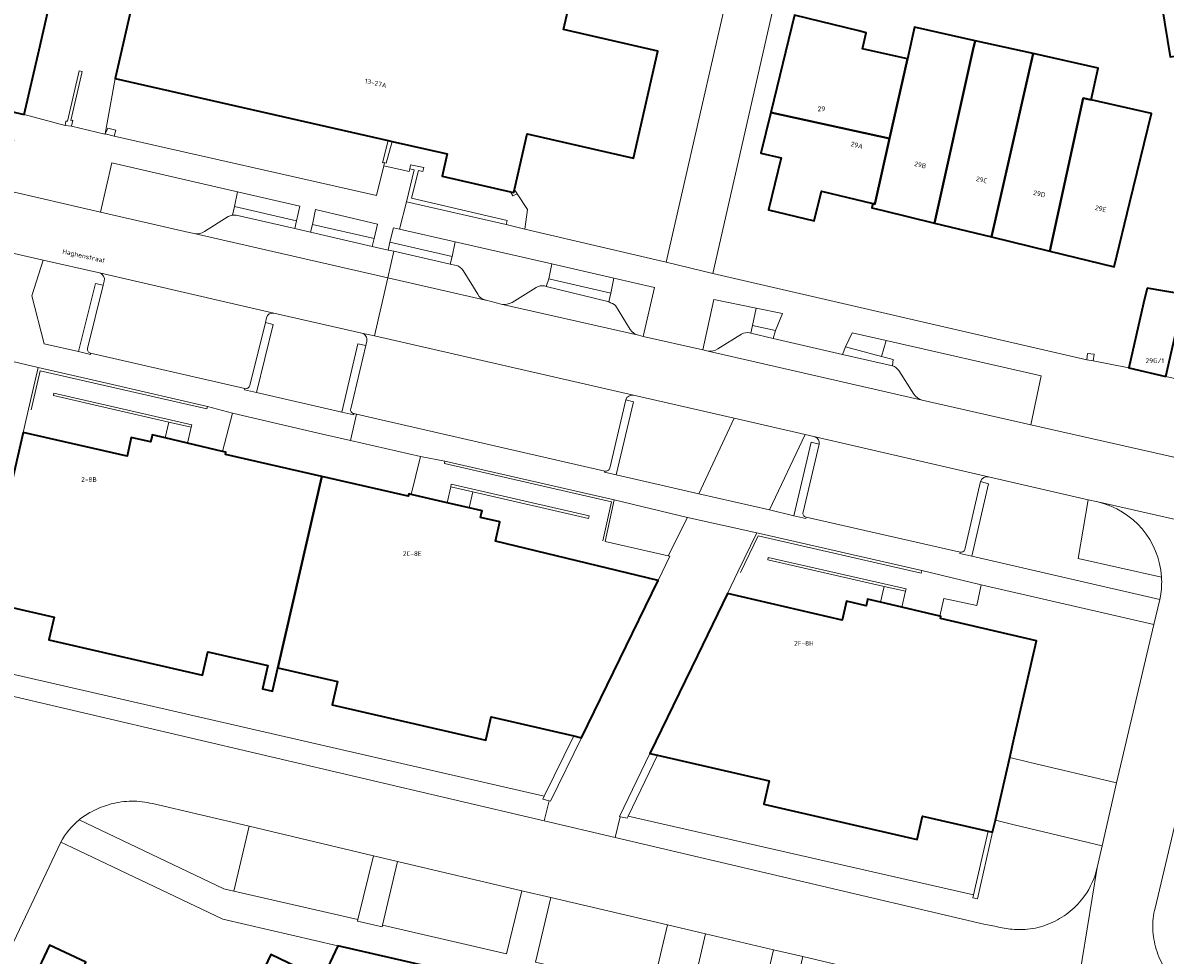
# Model space of a CAD drawing. Header units: metres. Extents: x 197700 to 204338, y 317132 to 325229.
# Tile 768 of 1056: x 203188 to 203274, y 319586 to 319657. Entities that reach past the tile are written whole.
import ezdxf
from ezdxf.enums import TextEntityAlignment as Align

# ---------------------------------------------------------------- set-up
doc = ezdxf.new("R2010")
doc.units = ezdxf.units.M
for name, color, linetype, lineweight in [('B-WE-GR-BEPLANTING_CULTUUR_BODEMBEDEKKER-GV', 90, 'Continuous', 18), ('B-WE-GR-BEPLANTING_CULTUUR_HEESTERS-GV', 90, 'Continuous', 18), ('B-WE-GR-BEPLANTING_CULTUUR_ROOS-GV', 90, 'Continuous', 18), ('B-WE-IE-TERREINAFSCHEIDING_KUNSTMATIG_HEKWERK-G', 20, 'IE-TERREINAFSCHEIDING-KUNSTMATIG', 18), ('B-WE-IE-TERREINAFSCHEIDING_KUNSTMATIG_MUUR-G', 90, 'IE-TERREINAFSCHEIDING-KUNSTMATIG-DICHT', 18), ('B-WE-IE-TERREINAFSCHEIDING_KUNSTMATIG_MUUR-GV', 90, 'Continuous', 18), ('B-WE-OG-BEBOUWING-GV', 7, 'Continuous', 35), ('B-WE-OG-BEBOUWING-T18', 10, 'Continuous', 18), ('B-WE-OG-TERREIN_CULTUURSCHEIDING-GV', 7, 'Continuous', 18), ('B-WE-OG-TERREIN_ERF-GV', 7, 'Continuous', 18), ('B-WE-OG-TOPOGRAFIE-T18', 10, 'Continuous', 18), ('B-WE-OG-WATER_GREPPEL-GV', 160, 'Continuous', 18), ('B-WE-VH-VERHARDING_BETONSTRAATSTEEN-GV', 252, 'Continuous', 18), ('B-WE-VH-VERHARDING_GESLOTEN-GV', 252, 'Continuous', 18), ('B-WE-VH-VERHARDING_OPEN-GV', 252, 'Continuous', 18), ('B-WE-VH-VERHARDING_STRAATBAKSTEEN-GV', 252, 'Continuous', 18), ('B-WE-VH-VERHARDING_TEGEL-GV', 252, 'Continuous', 18)]:
    doc.layers.add(name, color=color, linetype=linetype, lineweight=lineweight)
doc.styles.add('NLCS-ISO-M200-T18', font='NLCS-ISO.ttf', dxfattribs={"height": 0.36})
doc.linetypes.add('IE-TERREINAFSCHEIDING-KUNSTMATIG', pattern='A,4,[82,NLCS.SHX,S=0.75,R=90,X=0,Y=0],4,-2', length=10)
doc.linetypes.add('IE-TERREINAFSCHEIDING-KUNSTMATIG-DICHT', pattern='A,8,-1,[82,NLCS.SHX,S=0.75,R=90,X=0,Y=0],-1', length=10)

msp = doc.modelspace()

# ---------------------------------------------------------------- linework, layer by layer
at = {"layer": 'B-WE-GR-BEPLANTING_CULTUUR_BODEMBEDEKKER-GV'}
for points in [[(203203.331, 319642.17), (203203.479, 319642.815), (203203.706, 319643.939), (203194.261, 319646.103), (203193.404, 319642.409), (203200.075, 319640.874), (203200.465, 319640.791)], [(203201.223, 319640.936), (203203.009, 319642.063)], [(203226.834, 319636.838), (203226.977, 319636.803), (203227.161, 319637.379), (203227.386, 319638.496), (203220.116, 319640.161), (203219.88, 319639.068), (203219.75, 319638.473), (203220.214, 319638.367)], [(203189.065, 319638.785), (203188.222, 319636.092), (203189.156, 319632.486), (203191.74, 319631.888), (203193.03, 319637.033), (203193.606, 319636.888), (203193.685, 319637.208)], [(203193.319, 319637.815), (203189.065, 319638.785)], [(203220.719, 319638.009), (203221.825, 319636.206)], [(203233.921, 319633.12), (203234.288, 319633.036), (203235.14, 319636.721), (203232.078, 319637.422), (203231.836, 319636.302), (203231.692, 319635.628)], [(203224.407, 319635.595), (203226.219, 319636.727)], [(203222.404, 319635.765), (203222.443, 319635.756), (203223.579, 319635.47)], [(203232.201, 319635.359), (203233.306, 319633.553)], [(203242.287, 319633.297), (203242.391, 319633.273), (203242.523, 319633.861), (203242.799, 319635.157), (203239.602, 319635.81), (203238.763, 319632.021), (203239.165, 319631.93)], [(203205.899, 319634.424), (203205.817, 319634.093)], [(203213.085, 319633.283), (203206.466, 319634.798)], [(203205.817, 319634.093), (203206.407, 319633.928), (203205.154, 319628.813), (203211.575, 319627.336), (203212.78, 319632.482), (203213.376, 319632.353), (203213.453, 319632.678)], [(203239.901, 319632.087), (203241.682, 319633.21)], [(203255.287, 319628.228), (203263.479, 319626.373), (203264.264, 319630.065), (203252.571, 319632.72), (203252.235, 319631.524), (203253.112, 319631.292), (203253.072, 319630.808)], [(203253.53, 319630.454), (203254.668, 319628.68)], [(203232.968, 319628.251), (203233.55, 319628.104), (203232.255, 319622.607), (203238.468, 319621.175)], [(203238.468, 319621.175), (203241.127, 319626.864), (203233.554, 319628.602)], [(203246.48, 319625.636), (203243.789, 319619.96), (203245.624, 319619.522), (203246.938, 319625.056), (203247.53, 319624.919)], [(203247.133, 319625.486), (203246.48, 319625.636)], [(203273.326, 319614.9), (203267.05, 319616.3), (203267.806, 319620.728), (203260.294, 319622.453)], [(203259.7, 319622.1), (203260.295, 319621.934), (203259.025, 319616.465), (203273.187, 319613.196), (203273.246, 319613.449)]]:
    msp.add_lwpolyline(points, dxfattribs=at)
for points in [[(203203.009, 319642.063, -0.095993), (203203.331, 319642.17)], [(203200.465, 319640.791, 0.19548), (203201.223, 319640.936)], [(203193.685, 319637.208, 0.409635), (203193.319, 319637.815)], [(203220.214, 319638.367, -0.200758), (203220.719, 319638.009)], [(203226.219, 319636.727, -0.205397), (203226.834, 319636.838)], [(203221.825, 319636.206, 0.2048), (203222.404, 319635.765)], [(203223.579, 319635.47, 0.184944), (203224.407, 319635.595)], [(203231.692, 319635.628, -0.084703), (203232.201, 319635.359)], [(203206.466, 319634.798, 0.408377), (203205.899, 319634.424)], [(203233.306, 319633.553, 0.192254), (203233.921, 319633.12)], [(203213.453, 319632.678, 0.416857), (203213.085, 319633.283)], [(203241.682, 319633.21, -0.199444), (203242.287, 319633.297)], [(203239.165, 319631.93, 0.192668), (203239.901, 319632.087)], [(203253.072, 319630.808, -0.196968), (203253.53, 319630.454)], [(203233.554, 319628.602, 0.387396), (203232.968, 319628.251)], [(203254.668, 319628.68, 0.189734), (203255.287, 319628.228)], [(203247.243, 319625.461, 0.056636), (203247.133, 319625.486)], [(203247.53, 319624.919, 0.383577), (203247.243, 319625.461)], [(203260.294, 319622.453, 0.393391), (203259.7, 319622.1)], [(203273.246, 319613.449, 0.058057), (203273.326, 319614.9)]]:
    msp.add_lwpolyline(points, format="xyb", dxfattribs=at)
at = {"layer": 'B-WE-GR-BEPLANTING_CULTUUR_HEESTERS-GV'}
msp.add_lwpolyline([(203191.786, 319596.612), (203202.694, 319591.401), (203203.452, 319591.227), (203204.589, 319596.117), (203197.305, 319597.827)], dxfattribs=at)
for points in [[(203194.192, 319597.797, 0.058602), (203192.726, 319597.213)], [(203195.747, 319598.01, 0.05983), (203194.192, 319597.797)], [(203197.305, 319597.827, 0.062304), (203195.747, 319598.01)], [(203192.726, 319597.213, 0.052452), (203191.786, 319596.612)]]:
    msp.add_lwpolyline(points, format="xyb", dxfattribs=at)
msp.add_lwpolyline([(203213.958, 319593.899), (203212.777, 319589.092), (203212.746, 319588.966), (203214.606, 319588.536), (203214.637, 319588.667), (203215.772, 319593.467)], close=True, dxfattribs=at)
at = {"layer": 'B-WE-GR-BEPLANTING_CULTUUR_ROOS-GV'}
for points in [[(203208.156, 319641.753), (203208.413, 319642.861), (203203.706, 319643.939), (203203.479, 319642.815)], [(203214.004, 319640.409), (203214.269, 319641.504), (203209.603, 319642.589), (203209.358, 319641.472)], [(203215.927, 319641.12), (203215.464, 319641.226), (203215.199, 319640.135), (203219.88, 319639.068), (203220.116, 319640.161)], [(203227.386, 319638.496), (203227.161, 319637.379), (203231.836, 319636.302), (203232.078, 319637.422)], [(203244.248, 319633.475), (203244.765, 319634.755), (203242.799, 319635.157), (203242.523, 319633.861)], [(203252.571, 319632.72), (203250.031, 319633.297), (203249.517, 319632.242), (203252.235, 319631.524)]]:
    msp.add_lwpolyline(points, close=True, dxfattribs=at)
msp.add_lwpolyline([(203268.534, 319620.561), (203267.806, 319620.728), (203267.05, 319616.3), (203273.326, 319614.9)], dxfattribs=at)
msp.add_lwpolyline([(203273.326, 319614.9, 0.331333), (203268.534, 319620.561)], format="xyb", dxfattribs=at)
at = {"layer": 'B-WE-IE-TERREINAFSCHEIDING_KUNSTMATIG_HEKWERK-G'}
for points in [[(203226.827, 319598.383), (203178.669, 319609.448)], [(203259.159, 319590.944), (203233.147, 319596.886)]]:
    msp.add_lwpolyline(points, dxfattribs=at)
at = {"layer": 'B-WE-IE-TERREINAFSCHEIDING_KUNSTMATIG_MUUR-G'}
for points in [[(203190.725, 319648.941), (203190.789, 319649.248), (203190.906, 319649.257), (203191.785, 319653.058), (203192.028, 319652.997), (203191.158, 319649.306), (203191.313, 319649.319), (203191.206, 319648.882)], [(203191.206, 319648.882), (203190.725, 319648.941)], [(203193.74, 319648.312), (203194.432, 319648.123)], [(203267.69, 319631.26), (203267.747, 319631.752), (203268.239, 319631.695), (203268.182, 319631.203)], [(203268.182, 319631.203), (203267.69, 319631.26)], [(203201.445, 319627.747), (203201.403, 319627.567), (203188.847, 319630.451), (203188.177, 319627.512)], [(203200.224, 319626.191), (203200.28, 319626.372), (203189.893, 319628.762), (203189.854, 319628.578), (203198.541, 319626.578)], [(203231.226, 319617.631), (203231.886, 319620.569), (203219.304, 319623.456), (203219.347, 319623.639)], [(203219.347, 319623.639), (203232.096, 319620.712)], [(203221.45, 319621.322), (203230.156, 319619.315), (203230.208, 319619.503), (203219.825, 319621.888), (203219.783, 319621.706)], [(203219.783, 319621.706), (203221.45, 319621.322)], [(203232.096, 319620.712), (203231.422, 319617.586)], [(203242.841, 319618.221), (203241.418, 319615.284)], [(203241.608, 319615.241), (203242.931, 319618), (203255.224, 319615.196), (203255.279, 319615.385)], [(203255.279, 319615.385), (203242.841, 319618.221)], [(203252.433, 319614.194), (203243.664, 319616.195), (203243.698, 319616.381), (203254.081, 319614.007), (203254.048, 319613.826)], [(203254.048, 319613.826), (203252.433, 319614.194)], [(203260.603, 319595.67), (203259.451, 319590.64), (203259.106, 319590.714), (203259.159, 319590.944)], [(203259.159, 319590.944), (203260.259, 319595.749)], [(203211.281, 319587.113), (203202.611, 319589.113), (203191.271, 319594.516)]]:
    msp.add_lwpolyline(points, dxfattribs=at)
at = {"layer": 'B-WE-IE-TERREINAFSCHEIDING_KUNSTMATIG_MUUR-GV'}
for points in [[(203193.74, 319648.312), (203194.432, 319648.123), (203194.564, 319648.581), (203193.941, 319648.737)], [(203215.361, 319647.734), (203215.063, 319647.802), (203214.642, 319646.126), (203214.787, 319646.135), (203214.914, 319646.093)], [(203216.689, 319645.674), (203217.036, 319645.575), (203216.459, 319643.171), (203223.944, 319641.459), (203224.028, 319641.76), (203216.832, 319643.462), (203217.343, 319645.531), (203217.681, 319645.462), (203217.755, 319645.752), (203216.747, 319645.971)], [(203224.594, 319644.108), (203224.54, 319643.868), (203224.294, 319643.925), (203224.466, 319643.635), (203224.792, 319643.791)], [(203227.202, 319598.047), (203227.3, 319598.01), (203229.63, 319602.793), (203229.042, 319602.928), (203226.827, 319598.383), (203226.72, 319598.163)], [(203234.787, 319601.598), (203232.488, 319596.854), (203232.541, 319596.83), (203232.569, 319596.817), (203233.069, 319596.725), (203233.147, 319596.886), (203235.366, 319601.465)]]:
    msp.add_lwpolyline(points, close=True, dxfattribs=at)
at = {"layer": 'B-WE-OG-BEBOUWING-GV'}
for points in [[(203188.767, 319654.62), (203189.768, 319658.96), (203188.162, 319659.393), (203188.41, 319660.524), (203188.704, 319660.433), (203189.05, 319662), (203193.556, 319660.992), (203195.054, 319667.194), (203192.959, 319667.786), (203193.007, 319668.064), (203187.327, 319669.336), (203186.811, 319666.632), (203186.407, 319666.721), (203186.13, 319665.436), (203182.858, 319650.852), (203187.643, 319649.748)], [(203294.636, 319661.03), (203279.765, 319658.954), (203275.766, 319658.396), (203275.781, 319658.29), (203273.355, 319657.941), (203273.974, 319654.091), (203279.119, 319654.83), (203278.89, 319656.421), (203283.887, 319657.139), (203284.194, 319656.033), (203284.695, 319656.172), (203285.189, 319652.733), (203285.251, 319652.3), (203287.949, 319652.688), (203295.694, 319653.8), (203295.584, 319654.551)], [(203243.891, 319649.908), (203252.837, 319647.939), (203254.18, 319653.947), (203250.789, 319654.705), (203251.083, 319655.918), (203250.521, 319656.054), (203245.666, 319657.231)], [(203252.837, 319647.939), (203251.733, 319643), (203251.57, 319643.039), (203251.495, 319642.729), (203252.363, 319642.518), (203256.225, 319641.579), (203259.12, 319654.568), (203259.292, 319655.321), (203254.715, 319656.342), (203254.18, 319653.947)], [(203263.647, 319654.349), (203259.292, 319655.321), (203259.12, 319654.568), (203256.225, 319641.579), (203260.516, 319640.536)], [(203263.647, 319654.349), (203260.516, 319640.536), (203264.918, 319639.467), (203267.425, 319650.989), (203268.016, 319650.857), (203268.551, 319653.255)], [(203268.016, 319650.857), (203267.425, 319650.989), (203264.918, 319639.467), (203269.763, 319638.289), (203270.944, 319643.148), (203272.571, 319649.841)], [(203251.57, 319643.039), (203251.733, 319643), (203252.837, 319647.939), (203243.891, 319649.908), (203243.151, 319646.852), (203244.667, 319646.484), (203243.719, 319642.579), (203247.159, 319641.743), (203247.702, 319643.978)], [(203272.243, 319636.682), (203271.979, 319635.539), (203270.854, 319630.667), (203273.638, 319630.025), (203275.064, 319636.202)], [(203210.059, 319622.475), (203206.751, 319608.052), (203211.259, 319607.018), (203210.857, 319605.26), (203222.434, 319602.603), (203222.824, 319604.357), (203229.042, 319602.928), (203229.63, 319602.793), (203235.397, 319614.631), (203223.151, 319617.603), (203223.484, 319619.052), (203222.03, 319619.386), (203222.108, 319619.727), (203222.145, 319619.886), (203221.171, 319620.111), (203219.505, 319620.498), (203216.798, 319621.125), (203216.625, 319621.165), (203216.583, 319620.986)], [(203236.994, 319606.154), (203234.787, 319601.598), (203235.366, 319601.465), (203243.776, 319599.538), (203243.368, 319597.773), (203254.928, 319595.133), (203255.323, 319596.889), (203260.259, 319595.749), (203260.603, 319595.67), (203260.81, 319596.573), (203261.891, 319601.293), (203262.232, 319602.784), (203263.909, 319610.105), (203256.664, 319611.769), (203256.698, 319611.936), (203256.623, 319611.953), (203253.773, 319612.619), (203252.16, 319612.996), (203251.186, 319613.223), (203251.151, 319613.07), (203251.073, 319612.729), (203249.589, 319613.074), (203249.26, 319611.655), (203240.637, 319613.671), (203238.364, 319608.981)], [(203188.331, 319584.55), (203191.062, 319583.273), (203192.284, 319585.886), (203189.553, 319587.163)], [(203202.135, 319577.867), (203213.153, 319572.629), (203213.354, 319573.054), (203215.113, 319576.777), (203216.766, 319575.992), (203219.076, 319580.859), (203217.411, 319581.65), (203219.148, 319585.31), (203211.281, 319587.113), (203210.091, 319584.606), (203206.225, 319586.446), (203203.636, 319581.005), (203202.354, 319581.615), (203200.866, 319578.488)]]:
    msp.add_lwpolyline(points, close=True, dxfattribs=at)
for points in [[(203197.379, 319665.128), (203194.503, 319652.481), (203215.063, 319647.802), (203215.361, 319647.734), (203219.517, 319646.788), (203219.13, 319645.122), (203224.294, 319643.925), (203224.54, 319643.868), (203224.594, 319644.108), (203225.534, 319648.289), (203233.537, 319646.458), (203235.383, 319654.529), (203228.286, 319656.151), (203229.112, 319659.767)], [(203179.733, 319614.206), (203189.912, 319611.877), (203189.516, 319610.157), (203201.073, 319607.505), (203201.487, 319609.26), (203205.995, 319608.226), (203205.599, 319606.466), (203206.345, 319606.295), (203206.751, 319608.052), (203210.059, 319622.475), (203202.814, 319624.141), (203202.849, 319624.315), (203202.598, 319624.373), (203199.947, 319624.989), (203198.265, 319625.379), (203197.291, 319625.605), (203197.253, 319625.44), (203197.173, 319625.09), (203195.713, 319625.422), (203195.394, 319624.021), (203187.582, 319625.801), (203186.302, 319620.187)]]:
    msp.add_lwpolyline(points, dxfattribs=at)
at = {"layer": 'B-WE-OG-TERREIN_CULTUURSCHEIDING-GV'}
for points in [[(203227.321, 319590.746), (203226.168, 319585.87), (203234.962, 319583.793), (203236.109, 319588.684)], [(203244.107, 319586.808), (203238.981, 319588.011), (203237.832, 319583.115), (203242.957, 319581.905)]]:
    msp.add_lwpolyline(points, close=True, dxfattribs=at)
at = {"layer": 'B-WE-OG-TERREIN_ERF-GV'}
for points in [[(203189.768, 319658.96), (203188.767, 319654.62), (203187.643, 319649.748), (203190.725, 319648.941), (203191.206, 319648.882), (203193.733, 319648.275), (203193.74, 319648.312), (203194.503, 319652.481), (203197.379, 319665.128)], [(203229.112, 319659.767), (203228.286, 319656.151), (203235.383, 319654.529), (203233.537, 319646.458), (203225.534, 319648.289), (203224.594, 319644.108), (203224.792, 319643.791), (203225.556, 319642.609), (203225.354, 319641.127), (203235.998, 319638.617), (203240.925, 319660.155)], [(203244.138, 319658.099), (203239.525, 319637.776), (203267.69, 319631.26), (203268.182, 319631.203), (203270.854, 319630.667), (203271.979, 319635.539), (203272.243, 319636.682), (203275.064, 319636.202)], [(203273.974, 319654.091), (203273.355, 319657.941)], [(203178.806, 319607.774), (203226.831, 319596.517), (203227.202, 319598.047), (203226.72, 319598.163), (203226.827, 319598.383), (203229.042, 319602.928), (203222.824, 319604.357), (203222.434, 319602.603), (203210.857, 319605.26), (203211.259, 319607.018), (203206.751, 319608.052), (203206.345, 319606.295), (203205.599, 319606.466), (203205.995, 319608.226), (203201.487, 319609.26), (203201.073, 319607.505), (203189.516, 319610.157), (203189.912, 319611.877), (203179.733, 319614.206)], [(203262.221, 319596.236), (203260.81, 319596.573), (203260.603, 319595.67), (203260.259, 319595.749), (203255.323, 319596.889), (203254.928, 319595.133), (203243.368, 319597.773), (203243.776, 319599.538), (203235.366, 319601.465), (203233.147, 319596.886), (203233.069, 319596.725), (203232.569, 319596.817), (203232.541, 319596.83), (203232.167, 319595.264), (203259.936, 319588.746), (203260.9, 319588.556)], [(203268.466, 319593.013), (203268.845, 319594.655), (203262.221, 319596.236)], [(203187.362, 319546.668), (203189.972, 319552.111), (203188.658, 319552.711), (203190.156, 319555.871), (203191.419, 319555.239), (203194.01, 319560.689), (203192.73, 319561.3), (203194.238, 319564.463), (203195.512, 319563.813), (203198.063, 319569.275), (203196.79, 319569.895), (203198.287, 319573.035), (203199.585, 319572.43), (203202.135, 319577.867), (203200.866, 319578.488), (203202.354, 319581.615), (203203.636, 319581.005), (203206.225, 319586.446), (203210.091, 319584.606), (203211.281, 319587.113), (203202.611, 319589.113), (203191.271, 319594.516), (203190.398, 319594.913), (203165.642, 319542.65)]]:
    msp.add_lwpolyline(points, dxfattribs=at)
for points in [[(203250.521, 319656.054), (203251.083, 319655.918), (203250.789, 319654.705), (203254.18, 319653.947), (203254.715, 319656.342), (203259.292, 319655.321), (203263.647, 319654.349), (203268.551, 319653.255), (203268.016, 319650.857), (203272.571, 319649.841), (203270.944, 319643.148), (203269.763, 319638.289), (203264.918, 319639.467), (203260.516, 319640.536), (203256.225, 319641.579), (203252.363, 319642.518), (203251.495, 319642.729), (203251.57, 319643.039), (203247.702, 319643.978), (203247.159, 319641.743), (203243.719, 319642.579), (203244.667, 319646.484), (203243.151, 319646.852), (203243.891, 319649.908), (203245.666, 319657.231)], [(203214.745, 319645.893), (203214.787, 319646.135), (203214.642, 319646.126), (203215.063, 319647.802), (203194.503, 319652.481), (203193.74, 319648.312), (203193.941, 319648.737), (203194.564, 319648.581), (203194.432, 319648.123), (203214.199, 319643.648)], [(203214.787, 319646.135), (203214.745, 319645.893), (203216.659, 319645.462), (203216.689, 319645.674), (203216.747, 319645.971), (203217.755, 319645.752), (203217.681, 319645.462), (203217.343, 319645.531), (203216.832, 319643.462), (203224.028, 319641.76), (203223.944, 319641.459), (203225.354, 319641.127), (203225.556, 319642.609), (203224.792, 319643.791), (203224.466, 319643.635), (203224.294, 319643.925), (203219.13, 319645.122), (203219.517, 319646.788), (203215.361, 319647.734), (203214.914, 319646.093)], [(203181.799, 319621.218), (203186.302, 319620.187), (203187.582, 319625.801), (203187.982, 319627.557), (203188.695, 319630.684), (203184.101, 319631.78), (203183.391, 319628.59), (203183.483, 319628.568)], [(203187.582, 319625.801), (203195.394, 319624.021), (203195.713, 319625.422), (203197.173, 319625.09), (203197.253, 319625.44), (203197.291, 319625.605), (203198.265, 319625.379), (203198.541, 319626.578), (203200.224, 319626.191), (203199.947, 319624.989), (203202.598, 319624.373), (203203.331, 319627.245), (203201.445, 319627.747), (203194.29, 319629.399), (203188.695, 319630.684), (203187.982, 319627.557)], [(203198.265, 319625.379), (203199.947, 319624.989), (203200.224, 319626.191), (203198.541, 319626.578)], [(203216.798, 319621.125), (203217.512, 319623.982), (203212.231, 319625.193), (203210.119, 319625.678), (203203.331, 319627.245), (203202.598, 319624.373), (203202.849, 319624.315), (203202.814, 319624.141), (203210.059, 319622.475), (203216.583, 319620.986), (203216.625, 319621.165)], [(203222.108, 319619.727), (203222.03, 319619.386), (203223.484, 319619.052), (203223.151, 319617.603), (203235.397, 319614.631), (203236.291, 319616.466), (203236.168, 319616.494), (203231.422, 319617.586), (203232.096, 319620.712), (203219.347, 319623.639), (203217.512, 319623.982), (203216.798, 319621.125), (203219.505, 319620.498), (203219.783, 319621.706), (203221.45, 319621.322), (203221.171, 319620.111), (203222.145, 319619.886)], [(203219.783, 319621.706), (203219.505, 319620.498), (203221.171, 319620.111), (203221.45, 319621.322)], [(203231.422, 319617.586), (203236.168, 319616.494), (203237.622, 319619.389), (203232.096, 319620.712)], [(203242.841, 319618.221), (203241.418, 319615.284), (203240.637, 319613.671), (203249.26, 319611.655), (203249.589, 319613.074), (203251.073, 319612.729), (203251.151, 319613.07), (203251.186, 319613.223), (203252.16, 319612.996), (203252.433, 319614.194), (203254.048, 319613.826), (203253.773, 319612.619), (203256.623, 319611.953), (203256.922, 319613.294), (203259.401, 319612.753), (203259.739, 319614.32), (203255.279, 319615.385)], [(203252.433, 319614.194), (203252.16, 319612.996), (203253.773, 319612.619), (203254.048, 319613.826)], [(203261.891, 319601.293), (203263.335, 319600.952), (203269.939, 319599.393), (203272.75, 319611.316), (203259.739, 319614.32), (203259.401, 319612.753), (203256.922, 319613.294), (203256.623, 319611.953), (203256.698, 319611.936), (203256.664, 319611.769), (203263.909, 319610.105), (203262.232, 319602.784)], [(203191.062, 319583.273), (203188.331, 319584.55), (203189.553, 319587.163), (203192.284, 319585.886)]]:
    msp.add_lwpolyline(points, close=True, dxfattribs=at)
for points in [[(203267.522, 319590.867, 0.103602), (203268.466, 319593.013)], [(203266.452, 319589.718, 0.068043), (203267.522, 319590.867)], [(203265.132, 319588.884, 0.063954), (203266.452, 319589.718)], [(203263.627, 319588.413, 0.064574), (203265.132, 319588.884)], [(203260.9, 319588.556, 0.043084), (203262.063, 319588.362)], [(203262.063, 319588.362, 0.067148), (203263.627, 319588.413)]]:
    msp.add_lwpolyline(points, format="xyb", dxfattribs=at)
at = {"layer": 'B-WE-OG-WATER_GREPPEL-GV'}
msp.add_lwpolyline([(203234.962, 319583.793), (203237.832, 319583.115), (203238.981, 319588.011), (203236.109, 319588.684)], close=True, dxfattribs=at)
at = {"layer": 'B-WE-VH-VERHARDING_BETONSTRAATSTEEN-GV'}
msp.add_lwpolyline([(203243.789, 319619.96), (203246.48, 319625.636), (203241.127, 319626.864), (203238.468, 319621.175)], close=True, dxfattribs=at)
at = {"layer": 'B-WE-VH-VERHARDING_GESLOTEN-GV'}
for points in [[(203297.275, 319618.704), (203281.34, 319622.33), (203278.033, 319623.079), (203263.479, 319626.373), (203255.287, 319628.228), (203239.165, 319631.93), (203238.763, 319632.021), (203234.288, 319633.036), (203233.921, 319633.12), (203223.579, 319635.47), (203222.443, 319635.756), (203222.404, 319635.765), (203215.037, 319637.453), (203214.036, 319633.066), (203233.554, 319628.602)], [(203233.554, 319628.602), (203241.127, 319626.864), (203246.48, 319625.636), (203247.133, 319625.486)], [(203247.243, 319625.461), (203260.294, 319622.453), (203267.806, 319620.728), (203268.534, 319620.561), (203285.113, 319616.803), (203285.151, 319616.796), (203285.194, 319616.784), (203298.275, 319613.785), (203298.289, 319613.782), (203302.187, 319612.859), (203301.721, 319619.359)]]:
    msp.add_lwpolyline(points, dxfattribs=at)
msp.add_lwpolyline([(203247.133, 319625.486, -0.056636), (203247.243, 319625.461)], format="xyb", dxfattribs=at)
at = {"layer": 'B-WE-VH-VERHARDING_OPEN-GV'}
for points in [[(203235.998, 319638.617), (203239.525, 319637.776), (203244.138, 319658.099), (203255.544, 319668.269), (203253.157, 319670.829), (203249.056, 319675.23), (203238.195, 319665.281), (203237.187, 319664.404), (203240.925, 319660.155)], [(203234.787, 319601.598), (203236.994, 319606.154), (203238.364, 319608.981), (203240.637, 319613.671), (203241.418, 319615.284), (203242.841, 319618.221), (203237.622, 319619.389), (203236.168, 319616.494), (203236.291, 319616.466), (203235.397, 319614.631), (203229.63, 319602.793), (203227.3, 319598.01), (203227.202, 319598.047), (203226.831, 319596.517), (203232.167, 319595.264), (203232.541, 319596.83), (203232.488, 319596.854)], [(203260.81, 319596.573), (203262.221, 319596.236), (203268.845, 319594.655), (203269.939, 319599.393), (203263.335, 319600.952), (203261.891, 319601.293)]]:
    msp.add_lwpolyline(points, close=True, dxfattribs=at)
at = {"layer": 'B-WE-VH-VERHARDING_STRAATBAKSTEEN-GV'}
for points in [[(203153.211, 319646.975), (203170.332, 319643.047), (203171.801, 319642.715), (203182.606, 319640.259), (203189.065, 319638.785), (203193.319, 319637.815), (203206.466, 319634.798), (203213.085, 319633.283), (203214.036, 319633.066), (203215.037, 319637.453), (203200.465, 319640.791), (203200.075, 319640.874), (203193.404, 319642.409), (203186.049, 319644.102), (203185.678, 319644.187), (203169.57, 319647.833), (203169.554, 319647.837), (203159.341, 319650.173), (203159.306, 319650.18), (203159.272, 319650.188), (203149.061, 319652.509), (203148.892, 319652.55), (203147.905, 319648.159)], [(203212.777, 319589.092), (203213.958, 319593.899), (203204.589, 319596.117), (203203.452, 319591.227)], [(203214.637, 319588.667), (203223.988, 319586.517), (203225.125, 319591.261), (203215.772, 319593.467)]]:
    msp.add_lwpolyline(points, close=True, dxfattribs=at)
for points in [[(203200.465, 319640.791), (203215.037, 319637.453), (203215.492, 319639.447), (203215.069, 319639.543), (203213.874, 319639.817), (203209.228, 319640.879), (203208.025, 319641.154), (203203.623, 319642.161)], [(203203.009, 319642.063), (203201.223, 319640.936)], [(203220.214, 319638.367), (203219.75, 319638.473), (203215.492, 319639.447), (203215.037, 319637.453), (203222.404, 319635.765)], [(203206.466, 319634.798), (203193.319, 319637.815)], [(203221.825, 319636.206), (203220.719, 319638.009)], [(203193.685, 319637.208), (203193.606, 319636.888), (203192.424, 319632.123)], [(203226.219, 319636.727), (203224.407, 319635.595)], [(203231.692, 319635.628), (203231.607, 319635.653), (203226.977, 319636.803), (203226.834, 319636.838)], [(203223.579, 319635.47), (203233.921, 319633.12)], [(203233.306, 319633.553), (203232.201, 319635.359)], [(203204.637, 319629.338), (203205.817, 319634.093), (203205.899, 319634.424)], [(203213.453, 319632.678), (203213.376, 319632.353), (203212.245, 319627.588)], [(203233.554, 319628.602), (203214.036, 319633.066), (203213.085, 319633.283)], [(203241.682, 319633.21), (203239.901, 319632.087)], [(203253.072, 319630.808), (203249.287, 319631.682), (203244.073, 319632.885), (203242.391, 319633.273), (203242.287, 319633.297)], [(203192.654, 319631.769), (203204.271, 319629.104)], [(203239.165, 319631.93), (203255.287, 319628.228)], [(203254.668, 319628.68), (203253.53, 319630.454)], [(203231.759, 319623.105), (203232.968, 319628.251)], [(203212.489, 319627.216), (203212.684, 319627.171), (203231.393, 319622.889)], [(203247.53, 319624.919), (203246.324, 319619.785)], [(203260.294, 319622.453), (203247.243, 319625.461)], [(203258.509, 319616.973), (203259.7, 319622.1)], [(203285.113, 319616.803), (203268.534, 319620.561)], [(203246.544, 319619.414), (203258.148, 319616.77)], [(203273.246, 319613.449), (203273.187, 319613.196), (203272.75, 319611.316), (203269.939, 319599.393), (203268.845, 319594.655), (203268.466, 319593.013), (203266.587, 319581.467)], [(203272.837, 319589.956), (203276.546, 319605.537), (203277.688, 319610.437), (203278.18, 319612.311)], [(203260.9, 319588.556), (203259.936, 319588.746), (203232.167, 319595.264), (203226.831, 319596.517), (203178.806, 319607.774), (203177.541, 319602.397), (203180.772, 319601.655)], [(203197.305, 319597.827), (203204.589, 319596.117), (203213.958, 319593.899), (203215.772, 319593.467), (203225.125, 319591.261), (203227.321, 319590.746), (203236.109, 319588.684), (203238.981, 319588.011), (203244.107, 319586.808), (203246.303, 319586.293), (203255.629, 319584.105), (203257.356, 319583.696), (203264.391, 319582.085), (203264.869, 319581.972)], [(203264.869, 319581.972), (203264.391, 319582.085), (203263.249, 319577.231), (203256.25, 319578.879), (203256.219, 319578.744), (203254.469, 319579.165), (203254.493, 319579.268), (203245.169, 319581.47), (203246.303, 319586.293), (203244.107, 319586.808), (203242.957, 319581.905), (203237.832, 319583.115), (203234.962, 319583.793), (203226.168, 319585.87), (203227.321, 319590.746), (203225.125, 319591.261), (203223.988, 319586.517), (203214.637, 319588.667), (203214.606, 319588.536), (203212.746, 319588.966), (203212.777, 319589.092), (203203.452, 319591.227), (203202.694, 319591.401), (203191.786, 319596.612)], [(203184.52, 319594.17), (203163.694, 319550.215), (203146.646, 319514.236), (203151.155, 319512.066), (203164.675, 319540.609), (203165.642, 319542.65), (203190.398, 319594.913)], [(203190.398, 319594.913), (203191.271, 319594.516), (203202.611, 319589.113), (203211.281, 319587.113), (203219.148, 319585.31), (203223.283, 319584.363), (203225.314, 319583.82), (203233.874, 319581.813), (203234.461, 319581.674), (203237.331, 319580.992), (203243.079, 319579.627), (203245.225, 319579.145), (203262.946, 319574.975), (203262.887, 319574.708), (203269.785, 319575.874), (203270.667, 319576.016), (203271.772, 319576.206)], [(203266.587, 319581.467), (203268.466, 319593.013)]]:
    msp.add_lwpolyline(points, dxfattribs=at)
for points in [[(203203.331, 319642.17, 0.095993), (203203.009, 319642.063)], [(203203.623, 319642.161, 0.085536), (203203.331, 319642.17)], [(203201.223, 319640.936, -0.19548), (203200.465, 319640.791)], [(203193.319, 319637.815, -0.409635), (203193.685, 319637.208)], [(203220.719, 319638.009, 0.200758), (203220.214, 319638.367)], [(203226.834, 319636.838, 0.205397), (203226.219, 319636.727)], [(203222.404, 319635.765, -0.2048), (203221.825, 319636.206)], [(203224.407, 319635.595, -0.184944), (203223.579, 319635.47)], [(203232.201, 319635.359, 0.084703), (203231.692, 319635.628)], [(203205.899, 319634.424, -0.408377), (203206.466, 319634.798)], [(203233.921, 319633.12, -0.192254), (203233.306, 319633.553)], [(203213.085, 319633.283, -0.416857), (203213.453, 319632.678)], [(203242.287, 319633.297, 0.199444), (203241.682, 319633.21)], [(203192.424, 319632.123, 0.425831), (203192.654, 319631.769)], [(203239.901, 319632.087, -0.192668), (203239.165, 319631.93)], [(203253.53, 319630.454, 0.196968), (203253.072, 319630.808)], [(203204.271, 319629.104, 0.424079), (203204.637, 319629.338)], [(203232.968, 319628.251, -0.387396), (203233.554, 319628.602)], [(203255.287, 319628.228, -0.189734), (203254.668, 319628.68)], [(203212.245, 319627.588, 0.452684), (203212.489, 319627.216)], [(203247.243, 319625.461, -0.383577), (203247.53, 319624.919)], [(203231.393, 319622.889, 0.426921), (203231.759, 319623.105)], [(203259.7, 319622.1, -0.393391), (203260.294, 319622.453)], [(203268.534, 319620.561, -0.331333), (203273.326, 319614.9)], [(203246.324, 319619.785, 0.444122), (203246.544, 319619.414)], [(203258.148, 319616.77, 0.380018), (203258.509, 319616.973)], [(203273.326, 319614.9, -0.058057), (203273.246, 319613.449)], [(203192.726, 319597.213, -0.058602), (203194.192, 319597.797)], [(203194.192, 319597.797, -0.05983), (203195.747, 319598.01)], [(203195.747, 319598.01, -0.062304), (203197.305, 319597.827)], [(203191.786, 319596.612, 0.093809), (203190.398, 319594.913)], [(203190.398, 319594.913, -0.093809), (203191.786, 319596.612)], [(203191.786, 319596.612, -0.052452), (203192.726, 319597.213)], [(203268.466, 319593.013, -0.103602), (203267.522, 319590.867)], [(203267.522, 319590.867, -0.068043), (203266.452, 319589.718)], [(203266.452, 319589.718, -0.063954), (203265.132, 319588.884)], [(203272.67, 319588.392, -0.068453), (203272.837, 319589.956)], [(203265.132, 319588.884, -0.064574), (203263.627, 319588.413)], [(203262.063, 319588.362, -0.043084), (203260.9, 319588.556)], [(203263.627, 319588.413, -0.067148), (203262.063, 319588.362)], [(203272.929, 319586.845, -0.062782), (203272.67, 319588.392)], [(203273.56, 319585.406, -0.054991), (203272.929, 319586.845)]]:
    msp.add_lwpolyline(points, format="xyb", dxfattribs=at)
at = {"layer": 'B-WE-VH-VERHARDING_TEGEL-GV'}
for points in [[(203147.968, 319652.773), (203148.892, 319652.55), (203149.779, 319656.334), (203177.931, 319649.855), (203177.666, 319648.708), (203177.523, 319648.122), (203178.738, 319647.847), (203178.876, 319648.427), (203179.14, 319649.574), (203186.869, 319647.811), (203186.049, 319644.102), (203193.404, 319642.409), (203194.261, 319646.103), (203203.706, 319643.939), (203208.413, 319642.861), (203208.156, 319641.753), (203208.025, 319641.154), (203209.228, 319640.879), (203209.358, 319641.472), (203209.603, 319642.589), (203214.269, 319641.504), (203214.004, 319640.409), (203213.874, 319639.817)], [(203213.874, 319639.817), (203215.069, 319639.543), (203215.199, 319640.135), (203215.464, 319641.226), (203215.927, 319641.12), (203216.459, 319643.171), (203217.036, 319645.575), (203216.689, 319645.674), (203216.659, 319645.462), (203214.745, 319645.893), (203214.199, 319643.648), (203194.432, 319648.123), (203193.74, 319648.312), (203193.733, 319648.275), (203191.206, 319648.882), (203190.725, 319648.941), (203187.643, 319649.748), (203182.858, 319650.852)], [(203225.354, 319641.127), (203223.944, 319641.459), (203216.459, 319643.171), (203215.927, 319641.12), (203220.116, 319640.161), (203227.386, 319638.496), (203232.078, 319637.422), (203235.14, 319636.721), (203234.288, 319633.036), (203238.763, 319632.021), (203239.602, 319635.81), (203242.799, 319635.157), (203244.765, 319634.755), (203244.248, 319633.475), (203244.073, 319632.885), (203249.287, 319631.682), (203249.517, 319632.242), (203250.031, 319633.297), (203252.571, 319632.72), (203264.264, 319630.065), (203263.479, 319626.373), (203278.033, 319623.079)], [(203203.623, 319642.161), (203208.025, 319641.154), (203208.156, 319641.753), (203203.479, 319642.815), (203203.331, 319642.17)], [(203303.99, 319624.908), (203303.963, 319625.091), (203301.842, 319624.766), (203295.718, 319625.34), (203293.247, 319626.224), (203293.191, 319626.522), (203289.785, 319626.04), (203289.744, 319626.308), (203279.504, 319628.671), (203276.422, 319629.382), (203273.638, 319630.025), (203270.854, 319630.667), (203268.182, 319631.203), (203267.69, 319631.26), (203239.525, 319637.776), (203235.998, 319638.617), (203225.354, 319641.127)], [(203184.101, 319631.78), (203188.695, 319630.684), (203194.29, 319629.399), (203201.445, 319627.747), (203203.331, 319627.245), (203210.119, 319625.678), (203212.231, 319625.193), (203212.684, 319627.171), (203212.489, 319627.216), (203212.469, 319627.131), (203211.575, 319627.336), (203205.154, 319628.813), (203204.25, 319629.02), (203204.271, 319629.104), (203192.654, 319631.769), (203192.633, 319631.683), (203191.74, 319631.888), (203189.156, 319632.486), (203188.222, 319636.092), (203189.065, 319638.785), (203182.606, 319640.259)], [(203192.424, 319632.123), (203193.606, 319636.888), (203193.03, 319637.033), (203191.74, 319631.888), (203192.633, 319631.683), (203192.654, 319631.769)], [(203204.271, 319629.104), (203204.25, 319629.02), (203205.154, 319628.813), (203206.407, 319633.928), (203205.817, 319634.093), (203204.637, 319629.338)], [(203212.245, 319627.588), (203213.376, 319632.353), (203212.78, 319632.482), (203211.575, 319627.336)], [(203231.393, 319622.889), (203231.374, 319622.809), (203232.255, 319622.607), (203233.55, 319628.104), (203232.968, 319628.251), (203231.759, 319623.105)], [(203211.575, 319627.336), (203212.469, 319627.131), (203212.489, 319627.216)], [(203246.324, 319619.785), (203247.53, 319624.919), (203246.938, 319625.056), (203245.624, 319619.522), (203246.521, 319619.318), (203246.544, 319619.414)], [(203258.148, 319616.77), (203258.125, 319616.67), (203259.025, 319616.465), (203260.295, 319621.934), (203259.7, 319622.1)], [(203259.7, 319622.1), (203258.509, 319616.973)], [(203275.92, 319581.345), (203277.336, 319587.083), (203274.468, 319587.766), (203277.884, 319602.342), (203280.436, 319601.749), (203281.125, 319604.747), (203278.584, 319605.342), (203280.046, 319611.723), (203278.18, 319612.311), (203277.688, 319610.437), (203276.546, 319605.537), (203272.837, 319589.956)]]:
    msp.add_lwpolyline(points, dxfattribs=at)
for points in [[(203203.331, 319642.17, -0.085536), (203203.623, 319642.161)], [(203192.654, 319631.769, -0.425831), (203192.424, 319632.123)], [(203204.637, 319629.338, -0.424079), (203204.271, 319629.104)], [(203212.489, 319627.216, -0.452684), (203212.245, 319627.588)], [(203231.759, 319623.105, -0.426921), (203231.393, 319622.889)], [(203246.544, 319619.414, -0.444122), (203246.324, 319619.785)], [(203258.509, 319616.973, -0.380018), (203258.148, 319616.77)], [(203272.837, 319589.956, 0.068453), (203272.67, 319588.392)], [(203272.67, 319588.392, 0.062782), (203272.929, 319586.845)], [(203272.929, 319586.845, 0.054991), (203273.56, 319585.406)]]:
    msp.add_lwpolyline(points, format="xyb", dxfattribs=at)
for points in [[(203213.874, 319639.817), (203214.004, 319640.409), (203209.358, 319641.472), (203209.228, 319640.879)], [(203219.75, 319638.473), (203219.88, 319639.068), (203215.199, 319640.135), (203215.069, 319639.543), (203215.492, 319639.447)], [(203231.692, 319635.628), (203231.836, 319636.302), (203227.161, 319637.379), (203226.977, 319636.803), (203231.607, 319635.653)], [(203244.073, 319632.885), (203244.248, 319633.475), (203242.523, 319633.861), (203242.391, 319633.273)], [(203249.287, 319631.682), (203253.072, 319630.808), (203253.112, 319631.292), (203252.235, 319631.524), (203249.517, 319632.242)], [(203258.148, 319616.77), (203246.544, 319619.414), (203246.521, 319619.318), (203245.624, 319619.522), (203243.789, 319619.96), (203238.468, 319621.175), (203232.255, 319622.607), (203231.374, 319622.809), (203231.393, 319622.889), (203212.684, 319627.171), (203212.231, 319625.193), (203217.512, 319623.982), (203219.347, 319623.639), (203232.096, 319620.712), (203237.622, 319619.389), (203242.841, 319618.221), (203255.279, 319615.385), (203259.739, 319614.32), (203272.75, 319611.316), (203273.187, 319613.196), (203259.025, 319616.465), (203258.125, 319616.67)]]:
    msp.add_lwpolyline(points, close=True, dxfattribs=at)

# ---------------------------------------------------------------- texts
at = {"layer": 'B-WE-OG-BEBOUWING-T18', "style": 'NLCS-ISO-M200-T18'}
for s, rotation, p in [('13-27A', 347.2, (203214.13, 319652.117)), ('29A', 346.4, (203250.376, 319647.445)), ('29B', 346.4, (203255.153, 319645.956)), ('29C', 346.4, (203259.773, 319644.833)), ('29D', 346.4, (203264.121, 319643.777)), ('29E', 346.4, (203268.743, 319642.654))]:
    msp.add_text(s, height=0.36, rotation=rotation, dxfattribs=at).set_placement(p, align=Align.MIDDLE)
for s, p in [('29', (203247.705, 319650.185)), ('29G/1', (203272.823, 319631.203)), ('2-8B', (203192.529, 319622.251)), ('2C-8E', (203216.885, 319616.667)), ('2F-8H', (203246.382, 319609.905))]:
    msp.add_text(s, height=0.36, dxfattribs=at).set_placement(p, align=Align.MIDDLE)
at = {"layer": 'B-WE-OG-TOPOGRAFIE-T18', "style": 'NLCS-ISO-M200-T18'}
msp.add_text('Haghenstraat', height=0.36, rotation=347.2, dxfattribs=at).set_placement((203192.131, 319639.048), align=Align.MIDDLE)

doc.saveas('drawing.dxf')
